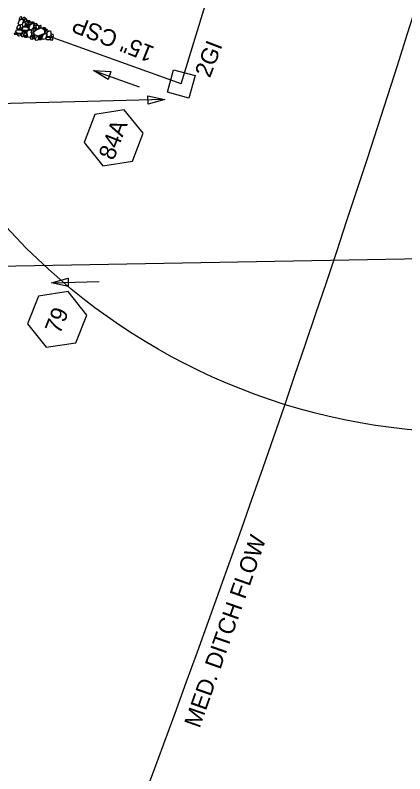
# Model space of a CAD drawing. Extents: x 2384780 to 2405432, y 547869 to 573706.
# Drawn here: x 2400102.1 to 2400218.5, y 562319.4 to 562546.1 of the extents above; entities that cross this region are included whole.
import ezdxf

# ---------------------------------------------------------------- set-up
doc = ezdxf.new("R2010")
doc.units = 0
for name, color, linetype in [('Old_Level_1', 7, 'Continuous'), ('Old_Level_19', 7, 'Continuous'), ('Old_Level_5', 7, 'Continuous'), ('Old_Level_63', 7, 'Continuous'), ('Old_Level_9', 7, 'Continuous'), ('Prop Drainage Box Number Symbol CELL', 7, 'Continuous')]:
    doc.layers.add(name, color=color, linetype=linetype)

msp = doc.modelspace()

# ---------------------------------------------------------------- linework, layer by layer
at = {"layer": 'Old_Level_1'}
for p, q in [((2400151.78, 562525.55), (2400207.33, 562708.89)), ((2400151.78, 562525.55), (2400113.49, 562539.29)), ((2400096.81, 562471.1), (2400299.95, 562474.77))]:
    msp.add_line(p, q, dxfattribs=at)
for points in [[(2400104.56, 562544.76), (2400104.5, 562544.24), (2400104.26, 562543.29), (2400103.48, 562543.15), (2400103.08, 562543.5), (2400103.48, 562544.63), (2400104.06, 562544.9), (2400104.56, 562544.76)], [(2400104.05, 562545.6), (2400104.05, 562545.29), (2400103.95, 562544.81), (2400103.6, 562544.8), (2400103.36, 562544.94), (2400103.61, 562545.53), (2400103.88, 562545.68), (2400104.05, 562545.6)], [(2400105.05, 562545.47), (2400105.05, 562545.16), (2400104.95, 562544.68), (2400104.6, 562544.67), (2400104.37, 562544.8), (2400104.61, 562545.39), (2400104.88, 562545.55), (2400105.05, 562545.47)], [(2400105.55, 562544.99), (2400105.56, 562544.68), (2400105.46, 562544.19), (2400105.11, 562544.19), (2400104.87, 562544.32), (2400105.12, 562544.91), (2400105.39, 562545.07), (2400105.55, 562544.99)], [(2400105.55, 562544.4), (2400105.86, 562544.52), (2400106.37, 562544.52), (2400106.48, 562544.25), (2400106.43, 562544.08), (2400105.79, 562544.02), (2400105.6, 562544.19), (2400105.55, 562544.4)], [(2400103.64, 562542.98), (2400103.61, 562542.62), (2400103.43, 562542), (2400102.87, 562541.95), (2400102.62, 562542.11), (2400102.97, 562542.98), (2400103.33, 562543.12), (2400103.64, 562542.98)], [(2400103.41, 562542.13), (2400103.65, 562542.29), (2400104.16, 562542.28), (2400104.31, 562542), (2400104.25, 562541.82), (2400103.61, 562541.77), (2400103.42, 562541.93), (2400103.41, 562542.13)], [(2400106.01, 562541.62), (2400105.57, 562541.56), (2400104.51, 562541.54), (2400104.18, 562542.14), (2400104.32, 562542.65), (2400105.54, 562542.58), (2400106.09, 562542.27), (2400106.01, 562541.74)], [(2400104.46, 562542.76), (2400104.38, 562543.14), (2400104.46, 562543.86), (2400104.83, 562544.06), (2400105.12, 562543.97), (2400105.11, 562543.13), (2400104.9, 562542.8), (2400104.46, 562542.76)], [(2400105.32, 562543.73), (2400105.52, 562543.75), (2400106.05, 562543.81), (2400106.19, 562543.45), (2400106.13, 562543.27), (2400105.45, 562543.23), (2400105.36, 562543.48), (2400105.32, 562543.73)], [(2400105.43, 562542.96), (2400105.7, 562543.13), (2400106.2, 562543.09), (2400106.35, 562542.81), (2400106.27, 562542.64), (2400105.67, 562542.61), (2400105.48, 562542.75), (2400105.43, 562542.96)], [(2400107.72, 562543.38), (2400107.68, 562542.84), (2400107.31, 562541.89), (2400106.64, 562541.77), (2400106.19, 562542.08), (2400106.61, 562543.2), (2400107.23, 562543.58), (2400107.72, 562543.38)], [(2400106.32, 562543.24), (2400106.31, 562543.47), (2400106.35, 562543.96), (2400106.61, 562544.12), (2400106.76, 562544.09), (2400106.85, 562543.55), (2400106.65, 562543.3), (2400106.44, 562543.24)], [(2400106.87, 562544), (2400107.1, 562544.17), (2400107.6, 562544.14), (2400107.75, 562543.86), (2400107.7, 562543.68), (2400107.07, 562543.63), (2400106.88, 562543.8), (2400106.87, 562544)], [(2400107.51, 562542.03), (2400107.73, 562542.2), (2400108.23, 562542.14), (2400108.4, 562541.9), (2400108.33, 562541.69), (2400107.71, 562541.66), (2400107.52, 562541.83), (2400107.51, 562542.03)], [(2400107.72, 562541.15), (2400108.39, 562541.7), (2400110.02, 562542.3), (2400110.93, 562541.5), (2400110.93, 562540.67), (2400108.93, 562539.87), (2400108.02, 562540.25), (2400107.57, 562541.08)], [(2400107.85, 562542.3), (2400107.81, 562542.54), (2400107.74, 562543.07), (2400108.11, 562543.16), (2400108.27, 562543.12), (2400108.32, 562542.47), (2400108.17, 562542.32), (2400107.85, 562542.3)], [(2400107.79, 562543.52), (2400108.03, 562543.69), (2400108.53, 562543.67), (2400108.68, 562543.38), (2400108.62, 562543.21), (2400107.99, 562543.15), (2400107.81, 562543.32), (2400107.79, 562543.52)], [(2400109, 562543.16), (2400109.13, 562542.82), (2400109.14, 562542.11), (2400108.75, 562541.87), (2400108.47, 562541.96), (2400108.39, 562542.83), (2400108.68, 562543.15), (2400109, 562543.16)], [(2400109.86, 562543.02), (2400109.86, 562542.71), (2400109.76, 562542.23), (2400109.41, 562542.22), (2400109.17, 562542.36), (2400109.42, 562542.95), (2400109.69, 562543.1), (2400109.86, 562543.02)], [(2400110.29, 562542.28), (2400110.56, 562542.41), (2400111.06, 562542.38), (2400111.22, 562542.14), (2400111.16, 562541.92), (2400110.5, 562541.91), (2400110.34, 562542.07), (2400110.29, 562542.28)], [(2400101.9, 562540.65), (2400102.14, 562540.83), (2400102.64, 562540.8), (2400102.8, 562540.52), (2400102.71, 562540.35), (2400102.12, 562540.31), (2400101.97, 562540.44), (2400101.9, 562540.65)], [(2400104.21, 562540.85), (2400103.73, 562540.67), (2400102.71, 562540.64), (2400102.33, 562541.25), (2400102.59, 562541.72), (2400103.83, 562541.7), (2400104.2, 562541.39), (2400104.28, 562540.83)], [(2400103.7, 562540.61), (2400103.72, 562540.29), (2400103.51, 562539.93), (2400103.13, 562539.85), (2400102.98, 562540.01), (2400103.15, 562540.59), (2400103.52, 562540.67), (2400103.7, 562540.61)], [(2400104.18, 562539.65), (2400104.04, 562539.96), (2400104.09, 562540.41), (2400104.33, 562540.62), (2400104.62, 562540.54), (2400104.53, 562539.94), (2400104.39, 562539.67), (2400104.18, 562539.65)], [(2400104.67, 562541.22), (2400104.88, 562541.35), (2400105.45, 562541.36), (2400105.6, 562541.08), (2400105.51, 562540.91), (2400104.88, 562540.86), (2400104.72, 562540.97), (2400104.67, 562541.22)], [(2400105.48, 562540.75), (2400105.52, 562540.43), (2400105.3, 562540.06), (2400104.92, 562539.97), (2400104.77, 562540.13), (2400104.94, 562540.71), (2400105.3, 562540.81), (2400105.48, 562540.75)], [(2400104.86, 562539.77), (2400105.09, 562539.94), (2400105.59, 562539.91), (2400105.76, 562539.65), (2400105.67, 562539.48), (2400105.08, 562539.44), (2400104.92, 562539.55), (2400104.86, 562539.77)], [(2400105.92, 562539.6), (2400105.79, 562540.12), (2400105.65, 562541.3), (2400106.51, 562541.72), (2400106.98, 562541.59), (2400107, 562540.11), (2400106.53, 562539.5), (2400105.89, 562539.48)], [(2400107.67, 562541.46), (2400107.7, 562541.13), (2400107.49, 562540.77), (2400107.11, 562540.67), (2400106.96, 562540.84), (2400107.12, 562541.41), (2400107.49, 562541.51), (2400107.67, 562541.46)], [(2400107.16, 562540.13), (2400107.4, 562540.27), (2400107.88, 562540.22), (2400108.05, 562539.97), (2400107.99, 562539.75), (2400107.36, 562539.76), (2400107.22, 562539.92), (2400107.16, 562540.13)], [(2400109.55, 562540.11), (2400109.78, 562540.28), (2400110.28, 562540.24), (2400110.45, 562539.98), (2400110.36, 562539.81), (2400109.76, 562539.78), (2400109.6, 562539.9), (2400109.55, 562540.11)], [(2400111.51, 562540.48), (2400111.48, 562539.98), (2400111.21, 562539.01), (2400110.46, 562538.86), (2400110.12, 562539.16), (2400110.53, 562540.33), (2400111.04, 562540.6), (2400111.51, 562540.48)], [(2400110.82, 562541.79), (2400111.05, 562541.96), (2400111.55, 562541.93), (2400111.7, 562541.65), (2400111.65, 562541.47), (2400111.02, 562541.43), (2400110.84, 562541.59), (2400110.82, 562541.79)], [(2400111.74, 562541.35), (2400111.69, 562541.13), (2400111.57, 562540.7), (2400111.25, 562540.67), (2400111.07, 562540.72), (2400111.23, 562541.3), (2400111.52, 562541.53), (2400111.74, 562541.35)], [(2400112.71, 562541.43), (2400112.77, 562540.99), (2400112.8, 562539.96), (2400112.19, 562539.59), (2400111.68, 562539.78), (2400111.73, 562541.01), (2400112.17, 562541.47), (2400112.59, 562541.46)], [(2400112.96, 562539.65), (2400112.95, 562539.87), (2400112.87, 562540.41), (2400113.2, 562540.52), (2400113.38, 562540.46), (2400113.48, 562539.81), (2400113.25, 562539.56), (2400112.96, 562539.65)], [(2400106.82, 562538.91), (2400106.69, 562539.14), (2400106.69, 562539.57), (2400106.96, 562539.81), (2400107.27, 562539.72), (2400107.18, 562539.12), (2400107, 562538.86), (2400106.82, 562538.91)], [(2400107.23, 562539.32), (2400107.47, 562539.48), (2400107.97, 562539.44), (2400108.13, 562539.19), (2400108.04, 562539.02), (2400107.45, 562538.98), (2400107.29, 562539.1), (2400107.23, 562539.32)], [(2400109.12, 562539.66), (2400109.13, 562539.24), (2400108.96, 562538.66), (2400108.4, 562538.58), (2400108.15, 562538.82), (2400108.47, 562539.62), (2400108.85, 562539.74), (2400109.12, 562539.66)], [(2400109.12, 562539.08), (2400109.35, 562539.26), (2400109.85, 562539.22), (2400110.02, 562538.95), (2400109.93, 562538.78), (2400109.33, 562538.76), (2400109.17, 562538.87), (2400109.12, 562539.08)], [(2400109.15, 562539.67), (2400109.43, 562539.82), (2400109.91, 562539.76), (2400110.09, 562539.52), (2400110.02, 562539.3), (2400109.35, 562539.3), (2400109.21, 562539.46), (2400109.15, 562539.67)], [(2400111.36, 562539.41), (2400111.7, 562539.5), (2400112.33, 562539.55), (2400112.64, 562539.11), (2400112.54, 562538.72), (2400111.61, 562538.78), (2400111.38, 562539.05), (2400111.36, 562539.41)], [(2400112.81, 562538.64), (2400112.79, 562538.88), (2400112.72, 562539.45), (2400113.05, 562539.51), (2400113.23, 562539.46), (2400113.31, 562538.85), (2400113.1, 562538.56), (2400112.81, 562538.64)]]:
    msp.add_lwpolyline(points, dxfattribs=at)
at = {"layer": 'Old_Level_19'}
msp.add_arc((2395691.88, 563975.57), 4749.45, 337.00198, 344.52777, dxfattribs=at)
at = {"layer": 'Old_Level_5'}
for p, q in [((2400125.56, 562529.56), (2400139.2, 562524.68)), ((2400146.84, 562520.89), (2400088.72, 562519.44)), ((2400112.98, 562466.15), (2400127.21, 562466.49))]:
    msp.add_line(p, q, dxfattribs=at)
for points in [[(2400129.96, 562526.87), (2400125.56, 562529.56), (2400130.71, 562529.25)], [(2400141.82, 562522.02), (2400146.84, 562520.89), (2400141.88, 562519.52)], [(2400118.01, 562465.02), (2400112.98, 562466.15), (2400117.95, 562467.52)]]:
    msp.add_lwpolyline(points, close=True, dxfattribs=at)
at = {"layer": 'Old_Level_63'}
msp.add_circle((2400238.44, 562609.29), 187.94, dxfattribs=at)
at = {"layer": 'Old_Level_9'}
msp.add_lwpolyline([(2400147.62, 562523.05), (2400149.49, 562529.82), (2400155.94, 562528.04), (2400154.07, 562521.27)], close=True, dxfattribs=at)
at = {"layer": 'Prop Drainage Box Number Symbol CELL'}
for points in [[(2400134.75, 562517.81), (2400125.91, 562516.41), (2400122.71, 562508.06), (2400128.34, 562501.1), (2400137.18, 562502.5), (2400140.38, 562510.86)], [(2400118, 562463.49), (2400109.14, 562462.17), (2400105.86, 562453.85), (2400111.43, 562446.84), (2400120.28, 562448.16), (2400123.56, 562456.49)]]:
    msp.add_lwpolyline(points, close=True, dxfattribs=at)

# ---------------------------------------------------------------- texts
at = {"layer": 'Old_Level_1'}
msp.add_text('15" CSP', height=5, rotation=158.2272, dxfattribs=at).set_placement((2400144.07, 562536.49))
at = {"layer": 'Old_Level_19'}
msp.add_text('MED. DITCH FLOW', height=5, rotation=70.6294, dxfattribs=at).set_placement((2400157.24, 562332.78))
at = {"layer": 'Old_Level_5'}
msp.add_text('2GI', height=5, rotation=68.9999, dxfattribs=at).set_placement((2400160.31, 562527.15))
at = {"layer": 'Prop Drainage Box Number Symbol CELL'}
for s, rotation, p in [('84A', 68.9999, (2400131.55, 562502.5)), ('79', 68.2875, (2400115.49, 562450.56))]:
    msp.add_text(s, height=5, rotation=rotation, dxfattribs=at).set_placement(p)

doc.saveas('drawing.dxf')
